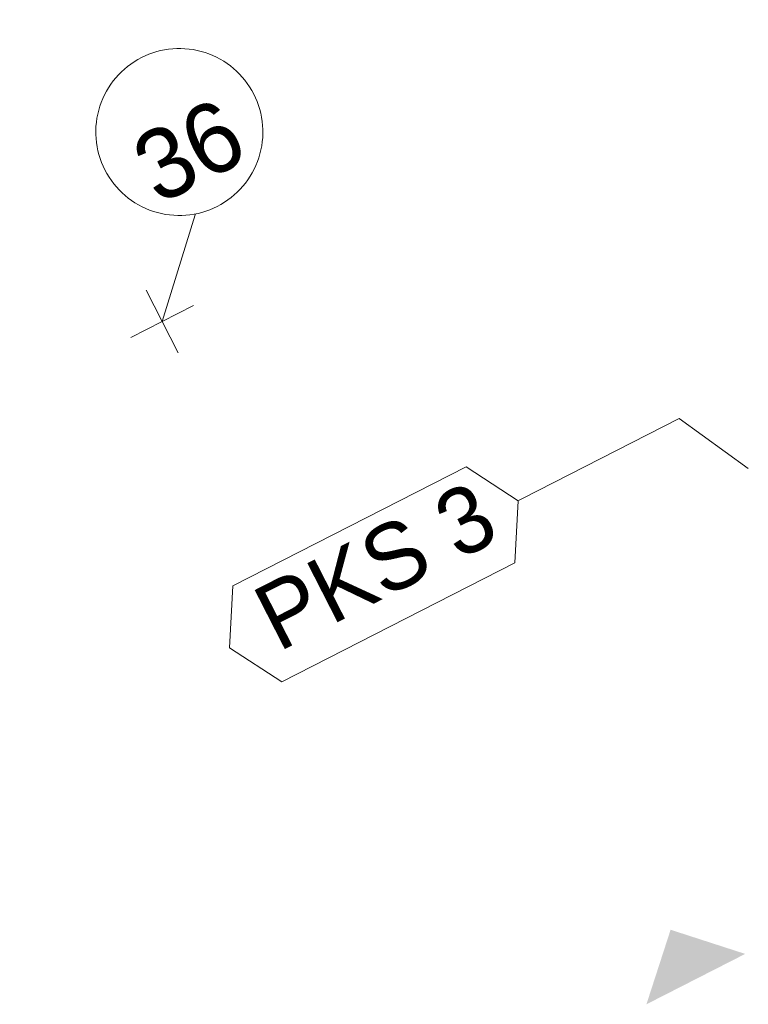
# Model space of a CAD drawing. Header units: metres. Extents: x 538891 to 1080079, y 6588829 to 13178720.
# Tile 612 of 656: x 540298.96 to 540305.53, y 6589222.34 to 6589231.22. Entities that reach past the tile are written whole.
import ezdxf

# ---------------------------------------------------------------- set-up
doc = ezdxf.new("R2010")
doc.units = ezdxf.units.M
doc.header["$LTSCALE"] = 0.4
doc.layers.add('KINO_ASENDIPLAAN', color=7, linetype='Continuous')
doc.layers.add('KINO_VORMISTUS', color=7, linetype='Continuous')
doc.styles.add('HK Explorer Book', font='txt')

# ---------------------------------------------------------------- blocks, each defined once
blk = doc.blocks.new('Parametric Object-319')
at = {"color": 7, "linetype": 'Continuous', "lineweight": 9}
for p, q in [((0, 0), (0.9142, 0.9395)), ((0, 0.3175), (0, -0.3175)), ((-0.3175, 0), (0.3175, 0))]:
    blk.add_line(p, q, dxfattribs=at)
at = {"color": 0, "flags": 1}
for tag in ['Stake_#', 'segment_type', 'segment_length', 'segment_angle', 'segment_radius', 'segment_sweep', 'segment_rise', 'clockmode', 'polyline_ID', 'tag']:
    blk.add_attdef(tag, (540298.9646, 6589228.0738), '', height=0.00018, dxfattribs=at)
at = {"color": 255, "linetype": 'Continuous', "lineweight": 9}
blk.add_wipeout([(0.9142, 0.6986), (0.8404, 0.7022), (0.7673, 0.713), (0.6956, 0.731), (0.626, 0.7559), (0.5591, 0.7875), (0.4957, 0.8255), (0.4364, 0.8695), (0.3816, 0.9192), (0.332, 0.9739), (0.2879, 1.0333), (0.2499, 1.0967), (0.2183, 1.1635), (0.1934, 1.2331), (0.1755, 1.3048), (0.1646, 1.3779), (0.161, 1.4518), (0.1646, 1.5256), (0.1755, 1.5987), (0.1934, 1.6704), (0.2183, 1.74), (0.2499, 1.8068), (0.2879, 1.8702), (0.332, 1.9296), (0.3816, 1.9844), (0.4364, 2.034), (0.4957, 2.078), (0.5591, 2.116), (0.626, 2.1476), (0.6956, 2.1725), (0.7673, 2.1905), (0.8404, 2.2013), (0.9142, 2.205), (0.988, 2.2013), (1.0611, 2.1905), (1.1328, 2.1725), (1.2024, 2.1476), (1.2693, 2.116), (1.3327, 2.078), (1.392, 2.034), (1.4468, 1.9844), (1.4964, 1.9296), (1.5405, 1.8702), (1.5785, 1.8068), (1.6101, 1.74), (1.635, 1.6704), (1.6529, 1.5987), (1.6638, 1.5256), (1.6674, 1.4518), (1.6638, 1.3779), (1.6529, 1.3048), (1.635, 1.2331), (1.6101, 1.1635), (1.5785, 1.0967), (1.5405, 1.0333), (1.4964, 0.9739), (1.4468, 0.9192), (1.392, 0.8695), (1.3327, 0.8255), (1.2693, 0.7875), (1.2024, 0.7559), (1.1328, 0.731), (1.0611, 0.713), (0.988, 0.7022)], dxfattribs=at)
at = {"color": 7, "linetype": 'Continuous', "lineweight": 9, "flags": 128}
blk.add_lwpolyline([(0.161, 1.4518, 0.414214), (0.9142, 0.6986, 0.414214), (1.6674, 1.4518, 0.414214), (0.9142, 2.205, 0.414214)], format="xyb", close=True, dxfattribs=at)
at = {"color": 7, "insert": (0.9142, 0.9395), "char_height": 0.6328, "attachment_point": 8, "line_spacing_factor": 0.975274, "style": 'HK Explorer Book'}
blk.add_mtext('36', dxfattribs=at)
blk = doc.blocks.new('Parametric Object-418')
at = {"color": 7, "linetype": 'Continuous', "lineweight": 13}
for p, q in [((-1.9107, 0), (0, 0)), ((0, 0), (0.3497, -0.6852))]:
    blk.add_line(p, q, dxfattribs=at)
blk.add_circle((0.3497, -0.6852), 0, dxfattribs=at)
at = {"color": 255, "linetype": 'Continuous', "lineweight": 13}
blk.add_wipeout([(-4.2716, -0.4852), (-1.9107, -0.4852), (-1.6306, 0), (-1.9107, 0.4852), (-4.2716, 0.4852), (-4.5518, 0)], dxfattribs=at)
at = {"color": 7, "linetype": 'Continuous', "lineweight": 13, "flags": 128}
blk.add_lwpolyline([(-4.2716, -0.4852), (-1.9107, -0.4852), (-1.6306, 0), (-1.9107, 0.4852), (-4.2716, 0.4852), (-4.5518, 0)], close=True, dxfattribs=at)
at = {"color": 7, "insert": (-1.9119, 0.3619), "char_height": 0.59792, "width": 2.358543, "attachment_point": 3, "line_spacing_factor": 0.975274, "style": 'HK Explorer Book'}
blk.add_mtext('PKS 3', dxfattribs=at)

msp = doc.modelspace()

# ---------------------------------------------------------------- linework, layer by layer
at = {"layer": 'KINO_ASENDIPLAAN', "color": 8, "linetype": 'Continuous', "lineweight": 13, "true_color": 0x737373}
msp.add_solid([(540304.6161, 6589222.34), (540304.8341, 6589223.0126), (540305.5068, 6589222.7946)], dxfattribs=at)

# ---------------------------------------------------------------- block references
at = {"layer": 'KINO_ASENDIPLAAN', "color": 7, "rotation": 27.03983034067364}
msp.add_blockref('Parametric Object-319', (540300.2498, 6589228.501), dxfattribs=at)

# ---------------------------------------------------------------- next in the draw order: block references
at = {"layer": 'KINO_VORMISTUS', "color": 7, "rotation": 27.03983036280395}
msp.add_blockref('Parametric Object-418', (540304.9117, 6589227.6245), dxfattribs=at)

doc.saveas('drawing.dxf')
